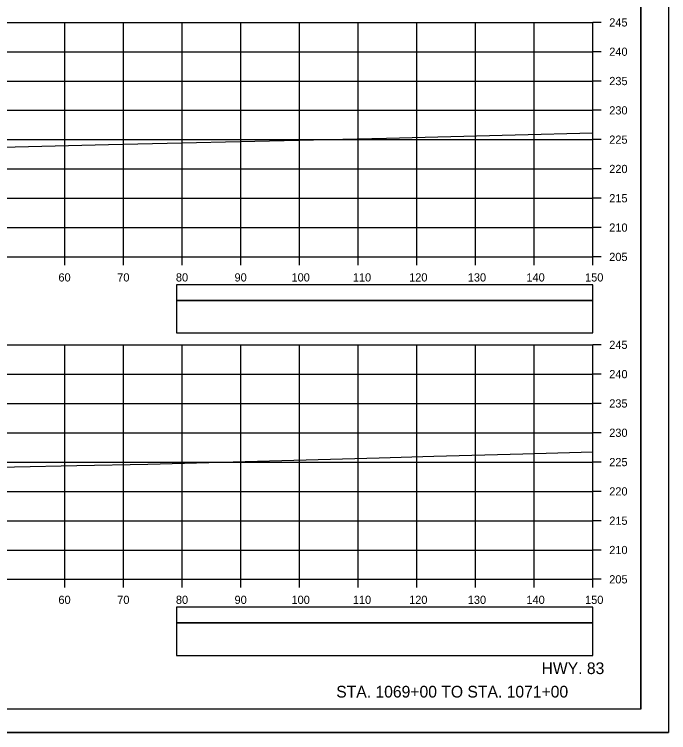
# Model space of a CAD drawing. Extents: x 1386544 to 1388153, y 379785 to 390999.
# Drawn here: x 1387411 to 1387522.6, y 389292.2 to 389414.8 of the extents above; entities that cross this region are included whole.
import ezdxf

# ---------------------------------------------------------------- set-up
doc = ezdxf.new("R2010")
doc.units = 0
for name, color, linetype in [('R_Axis', 7, 'Continuous'), ('R_Axis Annot', 7, 'Continuous'), ('R_Border', 7, 'Continuous'), ('R_Draft', 7, 'Continuous'), ('R_Exist Surface', 7, 'Continuous'), ('R_Grid', 7, 'Continuous'), ('R_No Plot', 7, 'Continuous')]:
    doc.layers.add(name, color=color, linetype=linetype)

msp = doc.modelspace()

# ---------------------------------------------------------------- linework, layer by layer
at = {"layer": 'R_Axis'}
for p, q in [((1387509.68, 389373.39), (1387509.68, 389413.39)), ((1387511.08, 389413.39), (1387509.68, 389413.39)), ((1387511.08, 389408.39), (1387509.68, 389408.39)), ((1387511.08, 389403.39), (1387509.68, 389403.39)), ((1387511.08, 389398.39), (1387509.68, 389398.39)), ((1387511.08, 389393.39), (1387509.68, 389393.39)), ((1387511.08, 389388.39), (1387509.68, 389388.39)), ((1387511.08, 389383.39), (1387509.68, 389383.39)), ((1387511.08, 389378.39), (1387509.68, 389378.39)), ((1387209.68, 389373.39), (1387509.68, 389373.39)), ((1387419.68, 389371.99), (1387419.68, 389373.39)), ((1387429.68, 389371.99), (1387429.68, 389373.39)), ((1387439.68, 389371.99), (1387439.68, 389373.39)), ((1387449.68, 389371.99), (1387449.68, 389373.39)), ((1387459.68, 389371.99), (1387459.68, 389373.39)), ((1387469.68, 389371.99), (1387469.68, 389373.39)), ((1387479.68, 389371.99), (1387479.68, 389373.39)), ((1387489.68, 389371.99), (1387489.68, 389373.39)), ((1387499.68, 389371.99), (1387499.68, 389373.39)), ((1387509.68, 389371.99), (1387509.68, 389373.39)), ((1387511.08, 389373.39), (1387509.68, 389373.39)), ((1387509.68, 389318.39), (1387509.68, 389358.39)), ((1387511.08, 389358.39), (1387509.68, 389358.39)), ((1387511.08, 389353.39), (1387509.68, 389353.39)), ((1387511.08, 389348.39), (1387509.68, 389348.39)), ((1387511.08, 389343.39), (1387509.68, 389343.39)), ((1387511.08, 389338.39), (1387509.68, 389338.39)), ((1387511.08, 389333.39), (1387509.68, 389333.39)), ((1387511.08, 389328.39), (1387509.68, 389328.39)), ((1387511.08, 389323.39), (1387509.68, 389323.39)), ((1387209.68, 389318.39), (1387509.68, 389318.39)), ((1387419.68, 389316.99), (1387419.68, 389318.39)), ((1387429.68, 389316.99), (1387429.68, 389318.39)), ((1387439.68, 389316.99), (1387439.68, 389318.39)), ((1387449.68, 389316.99), (1387449.68, 389318.39)), ((1387459.68, 389316.99), (1387459.68, 389318.39)), ((1387469.68, 389316.99), (1387469.68, 389318.39)), ((1387479.68, 389316.99), (1387479.68, 389318.39)), ((1387489.68, 389316.99), (1387489.68, 389318.39)), ((1387499.68, 389316.99), (1387499.68, 389318.39)), ((1387509.68, 389316.99), (1387509.68, 389318.39)), ((1387511.08, 389318.39), (1387509.68, 389318.39))]:
    msp.add_line(p, q, dxfattribs=at)
at = {"layer": 'R_Axis Annot'}
for points in [[(1387438.7, 389365.94), (1387509.68, 389365.94), (1387509.68, 389368.65), (1387438.7, 389368.65)], [(1387438.7, 389360.41), (1387509.68, 389360.41), (1387509.68, 389365.94), (1387438.7, 389365.94)], [(1387438.7, 389310.94), (1387509.68, 389310.94), (1387509.68, 389313.65), (1387438.7, 389313.65)], [(1387438.7, 389305.41), (1387509.68, 389305.41), (1387509.68, 389310.94), (1387438.7, 389310.94)]]:
    msp.add_lwpolyline(points, close=True, dxfattribs=at)
at = {"layer": 'R_Border'}
for q in [(1387517.86, 389501.68), (1387201.68, 389296.22)]:
    msp.add_line((1387517.86, 389296.22), q, dxfattribs=at)
at = {"layer": 'R_Exist Surface'}
for points in [[(1387209.68, 389387.5), (1387218.74, 389387.82), (1387243.14, 389388.4), (1387271.24, 389388.86), (1387292.52, 389389.41), (1387323.84, 389390.1), (1387376.37, 389391.27), (1387377.48, 389391.3), (1387379.26, 389391.34), (1387427.08, 389392.56), (1387462.08, 389393.37), (1387474.49, 389393.66), (1387496.44, 389394.21), (1387509.68, 389394.55)], [(1387209.68, 389330.02), (1387212.19, 389330.16), (1387261.24, 389332.86), (1387268.89, 389333.2), (1387295.51, 389334.28), (1387309.21, 389334.84), (1387314.13, 389335.02), (1387348.77, 389336.37), (1387369.89, 389336.67), (1387400.38, 389337.33), (1387421.69, 389337.78), (1387433.79, 389338.06), (1387473.23, 389339.12), (1387482.56, 389339.41), (1387497.75, 389339.8), (1387509.68, 389340.13)]]:
    msp.add_lwpolyline(points, dxfattribs=at)
at = {"layer": 'R_Grid'}
for p, q in [((1387209.68, 389413.39), (1387509.68, 389413.39)), ((1387419.68, 389373.39), (1387419.68, 389413.39)), ((1387429.68, 389373.39), (1387429.68, 389413.39)), ((1387439.68, 389373.39), (1387439.68, 389413.39)), ((1387449.68, 389373.39), (1387449.68, 389413.39)), ((1387459.68, 389373.39), (1387459.68, 389413.39)), ((1387469.68, 389373.39), (1387469.68, 389413.39)), ((1387479.68, 389373.39), (1387479.68, 389413.39)), ((1387489.68, 389373.39), (1387489.68, 389413.39)), ((1387499.68, 389373.39), (1387499.68, 389413.39)), ((1387509.68, 389373.39), (1387509.68, 389413.39)), ((1387209.68, 389408.39), (1387509.68, 389408.39)), ((1387209.68, 389403.39), (1387509.68, 389403.39)), ((1387209.68, 389398.39), (1387509.68, 389398.39)), ((1387209.68, 389393.39), (1387509.68, 389393.39)), ((1387209.68, 389388.39), (1387509.68, 389388.39)), ((1387209.68, 389383.39), (1387509.68, 389383.39)), ((1387209.68, 389378.39), (1387509.68, 389378.39)), ((1387209.68, 389373.39), (1387509.68, 389373.39)), ((1387209.68, 389358.39), (1387509.68, 389358.39)), ((1387419.68, 389318.39), (1387419.68, 389358.39)), ((1387429.68, 389318.39), (1387429.68, 389358.39)), ((1387439.68, 389318.39), (1387439.68, 389358.39)), ((1387449.68, 389318.39), (1387449.68, 389358.39)), ((1387459.68, 389318.39), (1387459.68, 389358.39)), ((1387469.68, 389318.39), (1387469.68, 389358.39)), ((1387479.68, 389318.39), (1387479.68, 389358.39)), ((1387489.68, 389318.39), (1387489.68, 389358.39)), ((1387499.68, 389318.39), (1387499.68, 389358.39)), ((1387509.68, 389318.39), (1387509.68, 389358.39)), ((1387209.68, 389353.39), (1387509.68, 389353.39)), ((1387209.68, 389348.39), (1387509.68, 389348.39)), ((1387209.68, 389343.39), (1387509.68, 389343.39)), ((1387209.68, 389338.39), (1387509.68, 389338.39)), ((1387209.68, 389333.39), (1387509.68, 389333.39)), ((1387209.68, 389328.39), (1387509.68, 389328.39)), ((1387209.68, 389323.39), (1387509.68, 389323.39)), ((1387209.68, 389318.39), (1387509.68, 389318.39))]:
    msp.add_line(p, q, dxfattribs=at)
at = {"layer": 'R_No Plot'}
msp.add_line((1387189.28, 389292.24), (1387522.61, 389292.24), dxfattribs=at)
for points in [[(1387189.27, 389505.57), (1387522.61, 389505.57), (1387522.61, 389292.24), (1387189.27, 389292.24)], [(1387435.6, 389501.68), (1387455.22, 389501.68), (1387455.22, 389491.8), (1387471.33, 389491.8), (1387494.53, 389491.8), (1387494.53, 389467.47), (1387517.86, 389467.47), (1387517.86, 389296.22), (1387201.68, 389296.22), (1387201.68, 389501.68)]]:
    msp.add_lwpolyline(points, close=True, dxfattribs=at)

# ---------------------------------------------------------------- texts
at = {"layer": 'R_Axis Annot'}
for s, p in [('245', (1387512.48, 389412.69)), ('240', (1387512.48, 389407.69)), ('235', (1387512.48, 389402.69)), ('230', (1387512.48, 389397.69)), ('225', (1387512.48, 389392.69)), ('220', (1387512.48, 389387.69)), ('215', (1387512.48, 389382.69)), ('210', (1387512.48, 389377.69)), ('205', (1387512.48, 389372.69)), ('60', (1387418.56, 389369.19)), ('70', (1387428.59, 389369.19)), ('80', (1387438.59, 389369.19)), ('90', (1387448.59, 389369.19)), ('100', (1387458.3, 389369.19)), ('110', (1387468.76, 389369.19)), ('120', (1387478.36, 389369.19)), ('130', (1387488.36, 389369.19)), ('140', (1387498.36, 389369.19)), ('150', (1387508.36, 389369.19)), ('245', (1387512.48, 389357.69)), ('240', (1387512.48, 389352.69)), ('235', (1387512.48, 389347.69)), ('230', (1387512.48, 389342.69)), ('225', (1387512.48, 389337.69)), ('220', (1387512.48, 389332.69)), ('215', (1387512.48, 389327.69)), ('210', (1387512.48, 389322.69)), ('205', (1387512.48, 389317.69)), ('60', (1387418.56, 389314.19)), ('70', (1387428.59, 389314.19)), ('80', (1387438.59, 389314.19)), ('90', (1387448.59, 389314.19)), ('100', (1387458.3, 389314.19)), ('110', (1387468.76, 389314.19)), ('120', (1387478.36, 389314.19)), ('130', (1387488.36, 389314.19)), ('140', (1387498.36, 389314.19)), ('150', (1387508.36, 389314.19))]:
    msp.add_text(s, height=1.4, dxfattribs=at).set_placement(p)
at = {"layer": 'R_Draft'}
for s, p in [('HWY. 83', (1387500.94, 389302.22)), ('STA. 1069+00 TO STA. 1071+00', (1387465.93, 389298.22))]:
    msp.add_text(s, height=2, dxfattribs=at).set_placement(p)

doc.saveas('drawing.dxf')
